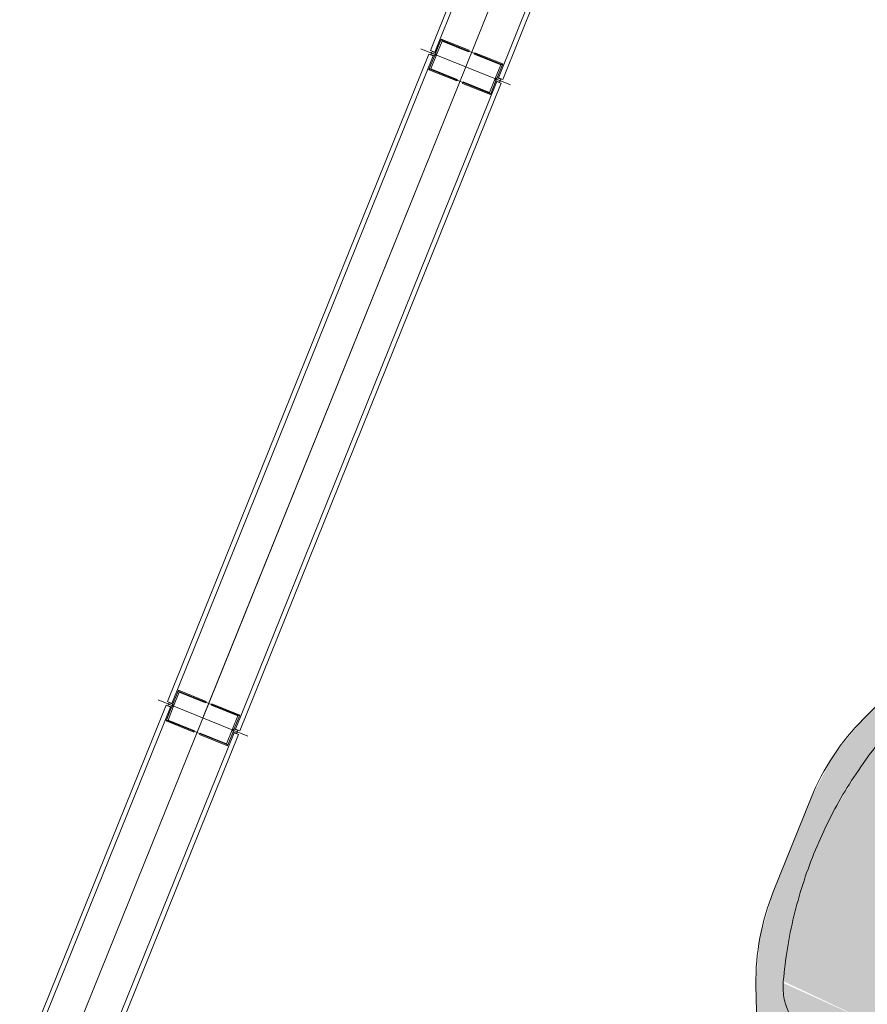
# Model space of a CAD drawing. Header units: millimetres. Extents: x -526411 to -400573, y 47353 to 130199.
# Tile 353 of 543: x -477251 to -476165, y 101275 to 102537. Entities that reach past the tile are written whole.
import ezdxf

# ---------------------------------------------------------------- set-up
doc = ezdxf.new("R2010")
doc.units = ezdxf.units.MM
for name, color, linetype, lineweight in [('75_--', 7, 'Continuous', 18), ('I-FURN', 30, 'Continuous', 18), ('m-pg-03_AI_dwg', 8, 'Continuous', 18)]:
    doc.layers.add(name, color=color, linetype=linetype, lineweight=lineweight)

# ---------------------------------------------------------------- blocks, each defined once
blk = doc.blocks.new('KA_82_stoel - Stof-V53-3e Verdieping - Percelen telling LI')
at = {"layer": 'I-FURN'}
for points in [[(-214.7, 335.4), (-170.6, 316.3), (-166.2, 317.8), (-125.4, 328.6), (-84, 336.4), (-38.4, 341.2), (0, 342.7), (42.1, 341.1), (84, 336.4), (125.4, 328.6), (170.6, 316.3), (214.7, 335.4), (184.1, 348.4), (125.8, 366.5), (65, 372.6), (-65, 372.6), (-125.8, 366.5), (-184.1, 348.4)], [(-173.8, 186.2), (-116.3, 200), (-53.5, 208.8), (2.8, 211.1), (54.6, 208.7), (118.5, 199.6), (173.1, 186.4), (173.8, 186.6), (166.2, 317.8), (125.4, 328.6), (58.4, 339.3), (42.1, 341.1), (-10.1, 342.3), (-51.8, 340), (-84, 336.4), (-138, 325.2), (-166.2, 317.8), (-173.8, 186.4)], [(-218.5, 173.3), (-173.8, 186.6), (-168.4, 317), (-181.7, 311.2), (-197.8, 299.4), (-207.5, 287.7), (-210.3, 280.7), (-216.7, 199), (-218.5, 173.9)], [(173.8, 186.2), (218.5, 173.3), (209.7, 283.6), (201.8, 295.1), (188.9, 306.8), (168.4, 317), (166.2, 316.2), (173.8, 186.6)], [(218.5, 173.3), (231.4, 166), (234.4, 163.2), (231.1, 204.7), (219.9, 256.1), (210.8, 279.4), (218.2, 177.5)], [(-298.9, 266.2), (-274.1, 215.1), (-267.9, 241.3), (-284.2, 274.5), (-290.9, 276.2), (-296.8, 272.9), (-298.7, 268.6)], [(-234.5, 161.3), (-226.1, 170.1), (-218.5, 173.9), (-213.5, 273.8), (-224.8, 237.4), (-230, 211.2), (-233.4, 179.7), (-234.4, 162)], [(274.8, 211.8), (298.7, 268.6), (295.1, 274.5), (288.6, 276.2), (282.4, 272.9), (281, 270.9), (268.5, 238.7), (274.7, 212.2)], [(-205.1, -161.8), (205, -160.4), (178.8, 179.9), (116.4, 197.3), (61.7, 206.1), (14.8, 209.5), (-22.1, 209.2), (-41.1, 208.4), (-84.2, 203.2), (-126.8, 194.5), (-178.9, 178.6), (-204.8, -158.2)], [(-156.5, 190.9), (-154, 187.4), (-116.4, 197.3), (-78, 204.3), (-39.1, 208.6), (14.8, 209.5), (39.1, 208.6), (78, 204.3), (116.4, 197.3), (154, 187.4), (156.5, 190.9), (89.1, 204.7), (37.4, 210), (-18, 210.9), (-79.7, 206), (-124.8, 198.3), (-153.7, 191.5)], [(-196, 178.1), (-194.5, 175), (-154, 187.4), (-158.5, 190.4), (-191.8, 179.8)], [(154, 187.4), (194.5, 175), (196, 178.1), (166.5, 188.2), (156.5, 190.9)], [(-217.5, -161.8), (-205.1, -161.8), (-180.7, 179.3), (-194.5, 175), (-217.5, -161.3)], [(205.1, -161.8), (217.5, -161.8), (194.5, 175), (178.8, 179.9), (204.9, -159.4)], [(199.6, 175), (224.5, 164.6), (234.8, 153.4), (236.1, 151.6), (285.7, 172.8), (282.6, 173.8), (234.8, 155.3), (233.4, 162.9), (226.1, 170.1), (208.8, 175.7), (199.2, 177)], [(-285.3, 165.4), (-282, 162.4), (-243.4, 142.1), (-237.9, 144.3), (-236.4, 149.9), (-238, 152.4), (-286.3, 169.6), (-285.9, 167)], [(-285.7, 172.8), (-236, 151.6), (-225.9, 163.4), (-219.2, 167.6), (-207.7, 175.9), (-226.1, 170.1), (-234.5, 161), (-237.1, 154.4), (-282.6, 174.7), (-283.7, 176.4), (-285.2, 173.6)], [(-255.1, -161.8), (-222.4, -161.8), (-199.6, 175), (-223.5, 165.4), (-235, 153), (-236.9, 146), (-254.9, -158.1)], [(222.4, -161.8), (255, -160.3), (235.1, 152.9), (231.2, 159), (220, 167.2), (199.6, 175), (222, -156.6)], [(237, 146), (240.3, 142.2), (243.4, 142.1), (278.4, 160.3), (285.9, 167), (285.5, 172.8), (236.4, 149.9), (236.8, 147)], [(-305.5, -161.8), (-304.9, -160.4), (-303.2, -159.7), (-298.9, -149.5), (-282.2, 160.8), (-284.8, 161.8), (-288.6, 123.1), (-305.5, -160.7)], [(-298.9, -149.5), (-260.7, -149.5), (-243.4, 142.1), (-280.5, 159.6), (-293.3, -55.9)], [(260.7, -149.5), (298.9, -149.5), (280.5, 159.6), (243.4, 142.1), (260, -137.1)], [(298.9, -149.5), (303.2, -159.7), (305, -161.8), (305.5, -161.8), (303.5, -127.4), (283.5, 162.3), (280.5, 159.6), (297.8, -131.1)], [(-257.7, -159.2), (-256.1, -161.8), (-255.7, -161.8), (-253.1, -127.7), (-239.1, 143), (-243.4, 142.1), (-259.7, -152.7), (-258.7, -156)], [(-238.4, 141.2), (-237.7, 142.7), (-238.3, 142.2)], [(237.2, 140.8), (237.6, 143.2), (237.2, 141)], [(255.7, -161.8), (256.1, -159.9), (257.7, -159.2), (260.7, -149.5), (241.8, 141.8), (238.4, 140.5), (251.7, -92.2), (255.5, -160.4)], [(-303.9, -161.8), (-257.1, -161.8), (-260.7, -149.5), (-298.9, -149.5), (-303.2, -159.7)], [(257.1, -161.8), (303.2, -159.7), (298.9, -149.5), (260.7, -149.5), (257.7, -159.2)]]:
    blk.add_hatch(color=41, dxfattribs=at).paths.add_polyline_path(points, flags=0)
h = blk.add_hatch(color=41, dxfattribs=at)
h.paths.add_polyline_path([(-251.2, 302.5), (-210.1, 282.8), (-203.1, 293.7), (-189.3, 306.5), (-170.6, 316.3), (-214.7, 335.4), (-234.6, 325.3), (-246, 312.9), (-249.2, 307.2)], flags=0)
h.paths.add_polyline_path([(170.6, 316.3), (189.3, 306.5), (203.1, 293.7), (210.1, 282.8), (251.2, 302.5), (246, 312.9), (234.6, 325.3), (214.7, 335.4), (192.9, 325.3)], flags=0)
h = blk.add_hatch(color=41, dxfattribs=at)
h.paths.add_polyline_path([(-281, 183.2), (-234.4, 163.3), (-231.5, 202.6), (-219.9, 256.1), (-211.8, 282.1), (-251.2, 302.5), (-260.8, 269.7), (-275.2, 210.2)], flags=0)
h.paths.add_polyline_path([(234.4, 163.2), (281, 183.2), (257.7, 281.7), (251.2, 302.5), (210.7, 281.5), (219.9, 256.1), (226.8, 229.7), (233.2, 183), (234.1, 168.9)], flags=0)
h = blk.add_hatch(color=41, dxfattribs=at)
h.paths.add_polyline_path([(-282.6, 173.8), (-234.9, 154.6), (-234.6, 163.2), (-281.2, 182.5), (-282.6, 174.1)], flags=0)
h.paths.add_polyline_path([(235.2, 153.5), (282.6, 174.7), (281, 183.2), (234.4, 163.2), (234.9, 154.6)], flags=0)
h = blk.add_hatch(color=41, dxfattribs=at)
h.paths.add_polyline_path([(-208.8, 12.3), (-207.3, 23.1), (-206.5, 42.9), (-208.7, 15.1)], flags=0)
h.paths.add_polyline_path([(-199.3, 150.3), (-195.8, 174.5), (-197.1, 177.3), (-199.6, 174.8), (-199.3, 150.7)], flags=0)
h = blk.add_hatch(color=41, dxfattribs=at)
h.paths.add_polyline_path([(205.9, 65.6), (204.5, 101.9), (205.8, 67.8)], flags=0)
h.paths.add_polyline_path([(208, 26.8), (208.2, 28.6), (205, 66.3), (204.3, 64.9), (207.9, 26.9)], flags=0)
h.paths.add_polyline_path([(195.5, 159), (198.2, 174.4), (196, 178.1), (194.6, 173), (195.5, 159.8)], flags=0)
h = blk.add_hatch(color=41, dxfattribs=at)
h.paths.add_polyline_path([(-222.4, -161.8), (-220.2, -161.8), (-219.4, -150.3), (-219.5, -156.3), (-219.9, -161.8), (-217.4, -160.7), (-196, 174.6), (-198.2, 172.8), (-205, 82.4), (-212.7, -33.9), (-214.3, -53.5), (-214.7, -60.1), (-216, -68.2), (-222.2, -158.5)], flags=0)
h.paths.add_polyline_path([(-218.7, -129), (-217.9, -111.5), (-217, -122.7), (-217.1, -129.1)], flags=0)
h.paths.add_polyline_path([(-216.7, -101.5), (-215.7, -80.3), (-214.3, -82), (-215, -100.8)], flags=0)
h.paths.add_polyline_path([(-210.6, -19.8), (-211.7, -16), (-210.6, -18.7)], flags=0)
h = blk.add_hatch(color=41, dxfattribs=at)
h.paths.add_polyline_path([(216.7, -101.5), (215, -98.4), (216.6, -100.4)], flags=0)
h.paths.add_polyline_path([(219.3, -116.8), (217, -126), (218.3, -114.9)], flags=0)
h.paths.add_polyline_path([(211.7, -16), (210.4, -13), (211.7, -16)], flags=0)
h.paths.add_polyline_path([(217.5, -161.8), (220.1, -161.8), (222.4, -161.8), (205.5, 54.6), (205.9, 65.6), (198.1, 175), (195.8, 173.5), (197.4, 132.5), (217.1, -156)], flags=0)
h = blk.add_hatch(color=41, dxfattribs=at)
h.paths.add_polyline_path([(-238.7, 136.8), (-238.1, 137.9), (-238.6, 138)], flags=0)
h.paths.add_polyline_path([(-237.7, 136.4), (-237.3, 138.5), (-237.7, 136.9)], flags=0)
for p, q in [((65, 372.6), (-65, 372.6)), ((-184.1, 348.4), (-214.7, 335.4)), ((214.7, 335.4), (184.1, 348.4)), ((-267.7, 241), (-280.6, 270.1)), ((280.6, 270.1), (267.7, 241)), ((-298, 262.4), (-275.1, 210.6)), ((275.1, 210.6), (298, 262.4)), ((-178.8, 179.9), (-194.5, 175)), ((194.5, 175), (178.8, 179.9)), ((-286.3, 169.4), (-305.9, -161.8)), ((-217.5, -161.8), (-194.5, 175)), ((-217.5, -161.8), (-194.5, 174.2)), ((217.5, -161.8), (194.5, 175)), ((217.5, -161.8), (194.5, 174.2)), ((305.9, -161.8), (286.3, 169.4)), ((-208.8, 12.3), (-207.2, 57.2)), ((-208.8, 12.3), (-207.2, 57.2)), ((207.2, 57.2), (208.2, 27.2)), ((208.2, 27.2), (207.2, 57.2))]:
    blk.add_line(p, q, dxfattribs=at)
at = {"layer": 'I-FURN', "flags": 128}
for points in [[(-260.8, 269.7), (-259.2, 275.7), (-257.7, 281.7)], [(-210.7, 281.5), (-210.4, 282.1), (-210.1, 282.8)], [(210.1, 282.8), (210.4, 282.1), (210.7, 281.5)], [(257.7, 281.7), (259.2, 275.7), (260.8, 269.7)], [(-281, 270.9), (-282.4, 272.9), (-284.2, 274.5), (-286.3, 275.6), (-288.6, 276.2), (-290.9, 276.2), (-293.1, 275.6), (-295.1, 274.5), (-296.8, 272.9), (-298, 270.9), (-298.7, 268.6), (-298.9, 266.2)], [(-298.9, 266.2), (-298.5, 263.8), (-297.6, 261.5)], [(298.9, 266.2), (298.7, 268.6), (298, 270.9), (296.8, 272.9), (295.1, 274.5), (293.1, 275.6), (290.9, 276.2), (288.6, 276.2), (286.3, 275.6), (284.2, 274.5), (282.4, 272.9), (281, 270.9)], [(297.6, 261.5), (298.5, 263.8), (298.9, 266.2)], [(-282.6, 173.7), (-258.5, 162.9), (-235.2, 153.5)], [(-234.4, 163.2), (-234.1, 168.9), (-233.9, 174.7)], [(233.9, 174.7), (234.1, 168.9), (234.4, 163.2)], [(235.2, 153.5), (259.7, 163.4), (282.6, 173.7)]]:
    blk.add_lwpolyline(points, dxfattribs=at)
at = {"layer": 'I-FURN'}
for centre, start, end in [((-65, 67.8), 90, 113), ((65, 67.8), 67, 90)]:
    blk.add_arc(centre, 304.8, start, end, dxfattribs=at)
for points, knots in [([(-166.2, 317.8), (-152.7, 321.9), (-125.6, 329.1), (-70.3, 339.5), (0, 344.7), (70.3, 339.5), (125.6, 329.1), (152.7, 321.9), (166.2, 317.8)], [0, 0, 0, 0, 0.125, 0.25, 0.5, 0.75, 0.875, 1, 1, 1, 1]), ([(-251.2, 302.5), (-251, 303.2), (-250.4, 304.7), (-249.5, 306.8), (-248.5, 308.5), (-247.8, 310), (-246.9, 311.4), (-246, 312.9), (-244.9, 314.5), (-243.8, 316.1), (-242.7, 317.4), (-241.8, 318.4), (-240.9, 319.5), (-239.7, 320.8), (-238.1, 322.3), (-236.4, 323.8), (-234, 325.7), (-230.7, 327.9), (-227.9, 329.5), (-226.4, 330.2)], [-1, -1, -1, -1, -0.9, -0.8, -0.75, -0.7, -0.65, -0.6, -0.55, -0.5, -0.45, -0.425, -0.4, -0.35, -0.3, -0.25, -0.2, -0.1, 0, 0, 0, 0]), ([(226.4, 330.2), (227.9, 329.5), (230.7, 327.9), (234, 325.7), (236.4, 323.8), (238.1, 322.3), (239.7, 320.8), (240.9, 319.5), (241.8, 318.4), (242.7, 317.4), (243.8, 316.1), (244.9, 314.5), (246, 312.9), (246.9, 311.4), (247.8, 310), (248.5, 308.5), (249.5, 306.8), (250.4, 304.7), (251, 303.2), (251.2, 302.5)], [-1, -1, -1, -1, -0.9, -0.8, -0.75, -0.7, -0.65, -0.6, -0.575, -0.55, -0.5, -0.45, -0.4, -0.35, -0.3, -0.25, -0.2, -0.1, 0, 0, 0, 0]), ([(-210.1, 282.8), (-209.6, 284.2), (-208.2, 286.7), (-205.6, 290.6), (-203.2, 293.7), (-200.3, 296.9), (-196, 301.3), (-189.5, 306.7), (-180.5, 312.2), (-174, 315.1), (-170.6, 316.3)], [0, 0, 0, 0, 0.166667, 0.25, 0.333333, 0.416667, 0.5, 0.666667, 0.833333, 1, 1, 1, 1]), ([(170.6, 316.3), (174, 315.1), (180.5, 312.2), (189.5, 306.7), (196, 301.3), (200.3, 296.9), (203.2, 293.7), (205.6, 290.6), (208.2, 286.7), (209.6, 284.2), (210.1, 282.8)], [0, 0, 0, 0, 0.166667, 0.333333, 0.5, 0.583333, 0.666667, 0.75, 0.833333, 1, 1, 1, 1]), ([(-282.6, 173.8), (-282.7, 173.7), (-282.8, 174.6), (-281.9, 178.9), (-281, 183.2)], [-0.75, -0.75, -0.75, -0.75, -0.5, 0, 0, 0, 0]), ([(281, 183.2), (281.9, 178.9), (282.8, 174.6), (282.7, 173.7), (282.6, 173.8)], [-1, -1, -1, -1, -0.5, -0.25, -0.25, -0.25, -0.25]), ([(-286.3, 169.6), (-286.3, 169.2), (-286.3, 168.6), (-286.1, 167.7), (-285.9, 167), (-285.6, 166.2), (-285.3, 165.4), (-284.9, 164.7), (-284.4, 163.7), (-283.9, 163), (-283.6, 162.5), (-283.4, 162.3), (-283.2, 162), (-282.9, 161.5), (-282.5, 161.1), (-282.2, 160.9), (-282, 160.7), (-281.7, 160.4), (-281.2, 160), (-280.8, 159.8), (-280.5, 159.6)], [0, 0, 0, 0, 0.142857, 0.214286, 0.285714, 0.357143, 0.428571, 0.5, 0.571429, 0.678571, 0.705357, 0.71875, 0.732143, 0.785714, 0.839286, 0.852679, 0.866071, 0.892857, 0.946429, 1, 1, 1, 1]), ([(-218.5, 173.3), (-221.4, 172.4), (-226.4, 170.2), (-231.7, 166.2), (-233.8, 163), (-234.5, 161.3)], [0, 0, 0, 0, 0.25, 0.5, 0.7430532, 0.7430532, 0.7430532, 0.7430532]), ([(-199.6, 175), (-199.3, 175.1), (-198.4, 175.1), (-196.5, 174.7), (-195.2, 174.4), (-194.5, 174.2)], [0, 0, 0, 0, 0.4, 0.7, 1, 1, 1, 1]), ([(194.5, 174.2), (195.4, 174.4), (196.6, 174.7), (197.9, 175), (198.8, 175.1), (199.3, 175.1), (199.6, 175)], [0, 0, 0, 0, 0.4, 0.55, 0.7, 1, 1, 1, 1]), ([(234.5, 161.3), (233.8, 163), (231.7, 166.2), (226.4, 170.2), (221.4, 172.4), (218.5, 173.3)], [0.2569468, 0.2569468, 0.2569468, 0.2569468, 0.5, 0.75, 1, 1, 1, 1]), ([(280.5, 159.6), (280.8, 159.8), (281.3, 160.1), (281.8, 160.5), (282.2, 160.8), (282.5, 161.2), (282.9, 161.5), (283.2, 161.9), (283.5, 162.3), (283.7, 162.7), (284.1, 163.2), (284.6, 164.1), (285.2, 165.3), (285.7, 166.3), (285.9, 166.9), (286, 167.2), (286.1, 167.7), (286.2, 168.2), (286.3, 168.9), (286.3, 169.3), (286.3, 169.6)], [0, 0, 0, 0, 0.071429, 0.107143, 0.142857, 0.178571, 0.214286, 0.25, 0.285714, 0.321429, 0.357143, 0.428571, 0.571429, 0.678571, 0.705357, 0.732143, 0.785714, 0.839286, 0.892857, 1, 1, 1, 1]), ([(-243.4, 142.1), (-243.2, 142), (-242.7, 141.9), (-242.3, 141.8), (-242, 141.8), (-241.8, 141.8), (-241.6, 141.8), (-241.4, 141.9), (-241, 142), (-240.7, 142.1), (-240.5, 142.2), (-240.3, 142.2), (-240.2, 142.3), (-240, 142.4), (-239.7, 142.6), (-239.5, 142.8), (-239.3, 142.9), (-239.1, 143), (-239, 143.1), (-238.8, 143.3), (-238.7, 143.5), (-238.4, 143.7), (-238.1, 144), (-237.8, 144.4), (-237.4, 145.1), (-237, 146), (-236.8, 146.6), (-236.8, 147)], [0, 0, 0, 0, 0.071429, 0.107143, 0.125, 0.142857, 0.160714, 0.178571, 0.214286, 0.25, 0.267857, 0.285714, 0.303571, 0.321429, 0.357143, 0.392857, 0.410714, 0.428571, 0.446429, 0.464286, 0.5, 0.535714, 0.571429, 0.642857, 0.714286, 0.857143, 1, 1, 1, 1]), ([(236.8, 147), (236.8, 146.6), (237, 146), (237.4, 145.1), (237.8, 144.4), (238.1, 144), (238.4, 143.7), (238.7, 143.5), (238.8, 143.3), (239, 143.1), (239.2, 143), (239.3, 142.9), (239.6, 142.6), (239.9, 142.4), (240.2, 142.3), (240.6, 142.1), (241, 142), (241.5, 141.8), (241.9, 141.8), (242.3, 141.8), (242.8, 141.9), (243.2, 142), (243.4, 142.1)], [0, 0, 0, 0, 0.142857, 0.285714, 0.357143, 0.428571, 0.464286, 0.5, 0.535714, 0.553571, 0.571429, 0.598214, 0.625, 0.678571, 0.705357, 0.732143, 0.785714, 0.839286, 0.859375, 0.892857, 0.946429, 1, 1, 1, 1]), ([(-257.1, -161.8), (-257.3, -161), (-257.8, -159), (-258.7, -156), (-259.7, -152.7), (-260.4, -150.5), (-260.7, -149.5)], [0.4583777, 0.4583777, 0.4583777, 0.4583777, 0.5714286, 0.7142857, 0.8571429, 1, 1, 1, 1])]:
    blk.add_open_spline(points, degree=3, knots=knots, dxfattribs=at)
for points in [[(-226.4, 330.2), (-224.5, 331.1), (-220.6, 332.8), (-216.7, 334.5), (-214.7, 335.4)], [(214.7, 335.4), (216.7, 334.5), (220.6, 332.8), (224.5, 331.1), (226.4, 330.2)], [(-170.6, 316.3), (-169.8, 316.5), (-168.4, 317.1), (-166.9, 317.5), (-166.2, 317.8)], [(166.2, 317.8), (166.9, 317.5), (168.4, 317.1), (169.8, 316.5), (170.6, 316.3)], [(-257.7, 281.7), (-256.7, 285.2), (-254.7, 292.2), (-252.4, 299.1), (-251.2, 302.5)], [(251.2, 302.5), (252.4, 299.1), (254.7, 292.2), (256.7, 285.2), (257.7, 281.7)], [(-233.9, 174.7), (-233.5, 184.1), (-231.9, 202.7), (-227.2, 229.9), (-220.3, 256.3), (-214.1, 273.2), (-210.7, 281.5)], [(210.7, 281.5), (214.1, 273.2), (220.3, 256.3), (227.2, 229.9), (231.9, 202.7), (233.5, 184.1), (233.9, 174.7)], [(-281, 183.2), (-279, 192.9), (-274.8, 212.2), (-268, 241.1), (-263.2, 260.2), (-260.8, 269.7)], [(260.8, 269.7), (263.2, 260.2), (268, 241.1), (274.8, 212.2), (279, 192.9), (281, 183.2)], [(154, 187.4), (141.6, 191.2), (116.6, 197.7), (78.1, 204.8), (39.2, 209), (0, 210.5), (-39.2, 209), (-78.1, 204.8), (-116.6, 197.7), (-141.6, 191.2), (-154, 187.4)], [(-281.8, 179.6), (-283.5, 177.5), (-284.8, 175.3), (-285.7, 172.8)], [(-196.4, 177.4), (-199.4, 177.2), (-205, 176.5), (-212.3, 175.1), (-216.6, 173.9), (-218.5, 173.3)], [(-194.5, 174.2), (-195.3, 175.6), (-196.2, 177), (-197.1, 178.4)], [(-194.5, 175), (-195, 176.3), (-195.6, 177.5), (-196.3, 178.7)], [(-154, 187.4), (-158.2, 186.2), (-166.4, 183.7), (-174.6, 181.1), (-178.8, 179.9)], [(178.8, 179.9), (174.6, 181.1), (166.4, 183.7), (158.2, 186.2), (154, 187.4)], [(195.9, 178.1), (195.4, 177.1), (194.9, 176.1), (194.5, 175)], [(196.3, 177.1), (195.7, 176.1), (195.1, 175.1), (194.5, 174.2)], [(218.5, 173.3), (216.6, 173.9), (212.3, 175.1), (205, 176.5), (199.4, 177.2), (196.4, 177.4)], [(285.7, 172.8), (284.8, 175.3), (283.5, 177.5), (281.8, 179.6)], [(-285.7, 172.8), (-285.8, 172.6), (-286, 171.8), (-286.2, 170.4), (-286.3, 169.6)], [(-236, 151.6), (-234.8, 154.2), (-231.6, 159.2), (-224, 165.6), (-213.5, 170.9), (-204.5, 173.7), (-199.6, 175)], [(199.6, 175), (204.5, 173.7), (213.5, 170.9), (224, 165.6), (231.6, 159.2), (234.8, 154.2), (236, 151.6)], [(286.3, 169.6), (286.2, 170.4), (286, 171.8), (285.8, 172.6), (285.7, 172.8)], [(-280.5, 159.6), (-274.4, 156.5), (-262.2, 150.5), (-249.7, 144.9), (-243.4, 142.1)], [(-236.8, 147), (-236.7, 148.1), (-236.4, 150.1), (-236.1, 151.2), (-236, 151.6)], [(-235.2, 153.5), (-235.1, 153.5), (-234.9, 154.2), (-234.6, 157.5), (-234.4, 161), (-234.4, 163.2)], [(234.4, 163.2), (234.4, 161), (234.6, 157.5), (234.9, 154.2), (235.1, 153.5), (235.2, 153.5)], [(236, 151.6), (236.1, 151.2), (236.4, 150.1), (236.7, 148.1), (236.8, 147)], [(243.4, 142.1), (249.7, 144.9), (262.2, 150.5), (274.4, 156.5), (280.5, 159.6)], [(-298.9, -149.5), (-299.4, -150.6), (-300.4, -152.9), (-301.8, -156.3), (-302.7, -158.6), (-303.2, -159.7)], [(260.7, -149.5), (260.4, -150.5), (259.7, -152.7), (258.7, -156), (258, -158.2), (257.7, -159.2)], [(303.2, -159.7), (302.7, -158.6), (301.8, -156.3), (300.4, -152.9), (299.4, -150.6), (298.9, -149.5)]]:
    blk.add_open_spline(points, degree=3, dxfattribs=at)
blk = doc.blocks.new('m-pg-03_AI_dwg_block 6302-645271-3e Verdieping - Percelen telling LI')
at = {"layer": '75_--', "color": 213, "lineweight": 13}
blk.add_line((-488.722, 765.444), (-503.901, 727.866), dxfattribs=at)
blk = doc.blocks.new('m-pg-03_AI_dwg_block 6303-645272-3e Verdieping - Percelen telling LI')
at = {"layer": '75_--', "color": 9, "lineweight": 9}
blk.add_line((-488.764, 765.339), (-503.859, 727.97), dxfattribs=at)
blk = doc.blocks.new('m-pg-03_AI_dwg_block 6304-645273-3e Verdieping - Percelen telling LI')
at = {"layer": '75_--', "color": 9, "lineweight": 9}
blk.add_line((-505.696, 728.712), (-490.601, 766.082), dxfattribs=at)
blk = doc.blocks.new('m-pg-03_AI_dwg_block 6305-645274-3e Verdieping - Percelen telling LI')
at = {"layer": '75_--', "color": 9, "lineweight": 9}
blk.add_line((-505.947, 728.814), (-490.851, 766.183), dxfattribs=at)
blk = doc.blocks.new('m-pg-03_AI_dwg_block 6306-645275-3e Verdieping - Percelen telling LI')
at = {"layer": '75_--', "color": 9, "lineweight": 9}
blk.add_line((-486.927, 764.597), (-502.022, 727.228), dxfattribs=at)
blk = doc.blocks.new('m-pg-03_AI_dwg_block 6307-645276-3e Verdieping - Percelen telling LI')
at = {"layer": '75_--', "color": 9, "lineweight": 9}
blk.add_line((-486.676, 764.496), (-501.771, 727.127), dxfattribs=at)
blk = doc.blocks.new('m-pg-03_AI_dwg_block 6309-645277-3e Verdieping - Percelen telling LI')
at = {"layer": '75_--', "color": 9, "lineweight": 9}
blk.add_line((-491.31, 766.489), (-486.133, 764.398), dxfattribs=at)
blk = doc.blocks.new('m-pg-03_AI_dwg_block 6310-645278-3e Verdieping - Percelen telling LI')
at = {"layer": '75_--', "color": 213, "lineweight": 13, "flags": 128}
blk.add_lwpolyline([(-490.705, 766.245), (-490.496, 766.161), (-490.834, 765.326), (-487.284, 763.892), (-486.947, 764.727), (-486.697, 764.626)], dxfattribs=at)
blk = doc.blocks.new('m-pg-03_AI_dwg_block 6311-645279-3e Verdieping - Percelen telling LI')
at = {"layer": '75_--', "color": 9, "lineweight": 9}
blk.add_line((-490.851, 766.183), (-490.601, 766.082), dxfattribs=at)
blk = doc.blocks.new('m-pg-03_AI_dwg_block 6312-645280-3e Verdieping - Percelen telling LI')
at = {"layer": '75_--', "color": 9, "lineweight": 9}
blk.add_line((-486.927, 764.597), (-486.676, 764.496), dxfattribs=at)
blk = doc.blocks.new('m-pg-03_AI_dwg_block 6313-645281-3e Verdieping - Percelen telling LI')
at = {"layer": '75_--', "color": 133, "flags": 128}
blk.add_lwpolyline([(-486.738, 764.643), (-487.031, 764.761), (-486.981, 764.644), (-486.772, 764.559)], close=True, dxfattribs=at)
blk = doc.blocks.new('m-pg-03_AI_dwg_block 6314-645282-3e Verdieping - Percelen telling LI')
at = {"layer": '75_--', "color": 133, "flags": 128}
blk.add_lwpolyline([(-487.031, 764.761), (-487.354, 763.96), (-487.305, 763.842), (-486.981, 764.644)], close=True, dxfattribs=at)
blk = doc.blocks.new('m-pg-03_AI_dwg_block 6315-645283-3e Verdieping - Percelen telling LI')
at = {"layer": '75_--', "color": 133, "flags": 128}
blk.add_lwpolyline([(-487.354, 763.96), (-488.877, 764.575), (-488.911, 764.491), (-487.305, 763.842)], close=True, dxfattribs=at)
blk = doc.blocks.new('m-pg-03_AI_dwg_block 6316-645284-3e Verdieping - Percelen telling LI')
at = {"layer": '75_--', "color": 133, "flags": 128}
blk.add_lwpolyline([(-490.705, 766.245), (-490.413, 766.127), (-490.53, 766.077), (-490.739, 766.161)], close=True, dxfattribs=at)
blk = doc.blocks.new('m-pg-03_AI_dwg_block 6317-645285-3e Verdieping - Percelen telling LI')
at = {"layer": '75_--', "color": 133, "flags": 128}
blk.add_lwpolyline([(-490.413, 766.127), (-490.736, 765.326), (-490.854, 765.276), (-490.53, 766.077)], close=True, dxfattribs=at)
blk = doc.blocks.new('m-pg-03_AI_dwg_block 6318-645286-3e Verdieping - Percelen telling LI')
at = {"layer": '75_--', "color": 133, "flags": 128}
blk.add_lwpolyline([(-490.736, 765.326), (-489.214, 764.711), (-489.247, 764.627), (-490.854, 765.276)], close=True, dxfattribs=at)
blk = doc.blocks.new('m-pg-03_AI_dwg_block 6308-645287-3e Verdieping - Percelen telling LI')
for name in ['m-pg-03_AI_dwg_block 6309-645277-3e Verdieping - Percelen telling LI', 'm-pg-03_AI_dwg_block 6317-645285-3e Verdieping - Percelen telling LI', 'm-pg-03_AI_dwg_block 6311-645279-3e Verdieping - Percelen telling LI', 'm-pg-03_AI_dwg_block 6310-645278-3e Verdieping - Percelen telling LI', 'm-pg-03_AI_dwg_block 6316-645284-3e Verdieping - Percelen telling LI', 'm-pg-03_AI_dwg_block 6318-645286-3e Verdieping - Percelen telling LI', 'm-pg-03_AI_dwg_block 6315-645283-3e Verdieping - Percelen telling LI', 'm-pg-03_AI_dwg_block 6314-645282-3e Verdieping - Percelen telling LI', 'm-pg-03_AI_dwg_block 6313-645281-3e Verdieping - Percelen telling LI', 'm-pg-03_AI_dwg_block 6312-645280-3e Verdieping - Percelen telling LI']:
    blk.add_blockref(name, (0, 0))
blk = doc.blocks.new('m-pg-03_AI_dwg_block 6320-645288-3e Verdieping - Percelen telling LI')
at = {"layer": '75_--', "color": 9, "lineweight": 9}
blk.add_line((-501.313, 726.82), (-506.49, 728.912), dxfattribs=at)
blk = doc.blocks.new('m-pg-03_AI_dwg_block 6321-645289-3e Verdieping - Percelen telling LI')
at = {"layer": '75_--', "color": 213, "lineweight": 13, "flags": 128}
blk.add_lwpolyline([(-501.918, 727.065), (-502.127, 727.149), (-501.789, 727.984), (-505.338, 729.418), (-505.676, 728.583), (-505.926, 728.684)], dxfattribs=at)
blk = doc.blocks.new('m-pg-03_AI_dwg_block 6322-645290-3e Verdieping - Percelen telling LI')
at = {"layer": '75_--', "color": 9, "lineweight": 9}
blk.add_line((-501.771, 727.127), (-502.022, 727.228), dxfattribs=at)
blk = doc.blocks.new('m-pg-03_AI_dwg_block 6323-645291-3e Verdieping - Percelen telling LI')
at = {"layer": '75_--', "color": 9, "lineweight": 9}
blk.add_line((-505.696, 728.712), (-505.947, 728.814), dxfattribs=at)
blk = doc.blocks.new('m-pg-03_AI_dwg_block 6324-645292-3e Verdieping - Percelen telling LI')
at = {"layer": '75_--', "color": 133, "flags": 128}
blk.add_lwpolyline([(-505.885, 728.667), (-505.592, 728.549), (-505.642, 728.666), (-505.851, 728.75)], close=True, dxfattribs=at)
blk = doc.blocks.new('m-pg-03_AI_dwg_block 6325-645293-3e Verdieping - Percelen telling LI')
at = {"layer": '75_--', "color": 133, "flags": 128}
blk.add_lwpolyline([(-505.592, 728.549), (-505.269, 729.35), (-505.318, 729.467), (-505.642, 728.666)], close=True, dxfattribs=at)
blk = doc.blocks.new('m-pg-03_AI_dwg_block 6326-645294-3e Verdieping - Percelen telling LI')
at = {"layer": '75_--', "color": 133, "flags": 128}
blk.add_lwpolyline([(-505.269, 729.35), (-503.746, 728.735), (-503.712, 728.819), (-505.318, 729.467)], close=True, dxfattribs=at)
blk = doc.blocks.new('m-pg-03_AI_dwg_block 6327-645295-3e Verdieping - Percelen telling LI')
at = {"layer": '75_--', "color": 133, "flags": 128}
blk.add_lwpolyline([(-501.918, 727.065), (-502.21, 727.183), (-502.093, 727.233), (-501.884, 727.148)], close=True, dxfattribs=at)
blk = doc.blocks.new('m-pg-03_AI_dwg_block 6328-645296-3e Verdieping - Percelen telling LI')
at = {"layer": '75_--', "color": 133, "flags": 128}
blk.add_lwpolyline([(-502.21, 727.183), (-501.887, 727.984), (-501.769, 728.034), (-502.093, 727.233)], close=True, dxfattribs=at)
blk = doc.blocks.new('m-pg-03_AI_dwg_block 6329-645297-3e Verdieping - Percelen telling LI')
at = {"layer": '75_--', "color": 133, "flags": 128}
blk.add_lwpolyline([(-501.887, 727.984), (-503.409, 728.599), (-503.376, 728.683), (-501.769, 728.034)], close=True, dxfattribs=at)
blk = doc.blocks.new('m-pg-03_AI_dwg_block 6319-645298-3e Verdieping - Percelen telling LI')
for name in ['m-pg-03_AI_dwg_block 6321-645289-3e Verdieping - Percelen telling LI', 'm-pg-03_AI_dwg_block 6325-645293-3e Verdieping - Percelen telling LI', 'm-pg-03_AI_dwg_block 6326-645294-3e Verdieping - Percelen telling LI', 'm-pg-03_AI_dwg_block 6320-645288-3e Verdieping - Percelen telling LI', 'm-pg-03_AI_dwg_block 6323-645291-3e Verdieping - Percelen telling LI', 'm-pg-03_AI_dwg_block 6324-645292-3e Verdieping - Percelen telling LI', 'm-pg-03_AI_dwg_block 6329-645297-3e Verdieping - Percelen telling LI', 'm-pg-03_AI_dwg_block 6328-645296-3e Verdieping - Percelen telling LI', 'm-pg-03_AI_dwg_block 6327-645295-3e Verdieping - Percelen telling LI', 'm-pg-03_AI_dwg_block 6322-645290-3e Verdieping - Percelen telling LI']:
    blk.add_blockref(name, (0, 0))
blk = doc.blocks.new('m-pg-03_AI_dwg_block 6358-645327-3e Verdieping - Percelen telling LI')
at = {"layer": '75_--', "color": 213, "lineweight": 13}
blk.add_line((-468.483, 815.548), (-488.722, 765.444), dxfattribs=at)
blk = doc.blocks.new('m-pg-03_AI_dwg_block 6359-645328-3e Verdieping - Percelen telling LI')
at = {"layer": '75_--', "color": 9, "lineweight": 9}
blk.add_line((-468.525, 815.443), (-488.68, 765.548), dxfattribs=at)
blk = doc.blocks.new('m-pg-03_AI_dwg_block 6360-645329-3e Verdieping - Percelen telling LI')
at = {"layer": '75_--', "color": 9, "lineweight": 9}
blk.add_line((-490.517, 766.291), (-470.362, 816.186), dxfattribs=at)
blk = doc.blocks.new('m-pg-03_AI_dwg_block 6361-645330-3e Verdieping - Percelen telling LI')
at = {"layer": '75_--', "color": 9, "lineweight": 9}
blk.add_line((-490.768, 766.392), (-470.613, 816.287), dxfattribs=at)
blk = doc.blocks.new('m-pg-03_AI_dwg_block 6362-645331-3e Verdieping - Percelen telling LI')
at = {"layer": '75_--', "color": 9, "lineweight": 9}
blk.add_line((-466.688, 814.701), (-486.843, 764.806), dxfattribs=at)
blk = doc.blocks.new('m-pg-03_AI_dwg_block 6363-645332-3e Verdieping - Percelen telling LI')
at = {"layer": '75_--', "color": 9, "lineweight": 9}
blk.add_line((-466.437, 814.6), (-486.592, 764.705), dxfattribs=at)
blk = doc.blocks.new('m-pg-03_AI_dwg_block 6376-645344-3e Verdieping - Percelen telling LI')
at = {"layer": '75_--', "color": 9, "lineweight": 9}
blk.add_line((-486.133, 764.398), (-491.311, 766.49), dxfattribs=at)
blk = doc.blocks.new('m-pg-03_AI_dwg_block 6377-645345-3e Verdieping - Percelen telling LI')
at = {"layer": '75_--', "color": 213, "lineweight": 13, "flags": 128}
blk.add_lwpolyline([(-486.739, 764.643), (-486.948, 764.727), (-486.61, 765.562), (-490.159, 766.996), (-490.497, 766.161), (-490.747, 766.262)], dxfattribs=at)
blk = doc.blocks.new('m-pg-03_AI_dwg_block 6378-645346-3e Verdieping - Percelen telling LI')
at = {"layer": '75_--', "color": 9, "lineweight": 9}
blk.add_line((-486.592, 764.705), (-486.843, 764.806), dxfattribs=at)
blk = doc.blocks.new('m-pg-03_AI_dwg_block 6379-645347-3e Verdieping - Percelen telling LI')
at = {"layer": '75_--', "color": 9, "lineweight": 9}
blk.add_line((-490.517, 766.291), (-490.768, 766.392), dxfattribs=at)
blk = doc.blocks.new('m-pg-03_AI_dwg_block 6380-645348-3e Verdieping - Percelen telling LI')
at = {"layer": '75_--', "color": 133, "flags": 128}
blk.add_lwpolyline([(-490.705, 766.245), (-490.413, 766.127), (-490.463, 766.244), (-490.672, 766.329)], close=True, dxfattribs=at)
blk = doc.blocks.new('m-pg-03_AI_dwg_block 6381-645349-3e Verdieping - Percelen telling LI')
at = {"layer": '75_--', "color": 133, "flags": 128}
blk.add_lwpolyline([(-490.413, 766.127), (-490.089, 766.928), (-490.139, 767.046), (-490.463, 766.244)], close=True, dxfattribs=at)
blk = doc.blocks.new('m-pg-03_AI_dwg_block 6382-645350-3e Verdieping - Percelen telling LI')
at = {"layer": '75_--', "color": 133, "flags": 128}
blk.add_lwpolyline([(-490.089, 766.928), (-488.567, 766.313), (-488.533, 766.397), (-490.139, 767.046)], close=True, dxfattribs=at)
blk = doc.blocks.new('m-pg-03_AI_dwg_block 6383-645351-3e Verdieping - Percelen telling LI')
at = {"layer": '75_--', "color": 133, "flags": 128}
blk.add_lwpolyline([(-486.739, 764.643), (-487.031, 764.761), (-486.914, 764.811), (-486.705, 764.726)], close=True, dxfattribs=at)
blk = doc.blocks.new('m-pg-03_AI_dwg_block 6384-645352-3e Verdieping - Percelen telling LI')
at = {"layer": '75_--', "color": 133, "flags": 128}
blk.add_lwpolyline([(-487.031, 764.761), (-486.707, 765.562), (-486.59, 765.612), (-486.914, 764.811)], close=True, dxfattribs=at)
blk = doc.blocks.new('m-pg-03_AI_dwg_block 6385-645353-3e Verdieping - Percelen telling LI')
at = {"layer": '75_--', "color": 133, "flags": 128}
blk.add_lwpolyline([(-486.707, 765.562), (-488.23, 766.177), (-488.196, 766.261), (-486.59, 765.612)], close=True, dxfattribs=at)
blk = doc.blocks.new('m-pg-03_AI_dwg_block 6375-645354-3e Verdieping - Percelen telling LI')
for name in ['m-pg-03_AI_dwg_block 6376-645344-3e Verdieping - Percelen telling LI', 'm-pg-03_AI_dwg_block 6377-645345-3e Verdieping - Percelen telling LI', 'm-pg-03_AI_dwg_block 6381-645349-3e Verdieping - Percelen telling LI', 'm-pg-03_AI_dwg_block 6382-645350-3e Verdieping - Percelen telling LI', 'm-pg-03_AI_dwg_block 6379-645347-3e Verdieping - Percelen telling LI', 'm-pg-03_AI_dwg_block 6380-645348-3e Verdieping - Percelen telling LI', 'm-pg-03_AI_dwg_block 6385-645353-3e Verdieping - Percelen telling LI', 'm-pg-03_AI_dwg_block 6384-645352-3e Verdieping - Percelen telling LI', 'm-pg-03_AI_dwg_block 6383-645351-3e Verdieping - Percelen telling LI', 'm-pg-03_AI_dwg_block 6378-645346-3e Verdieping - Percelen telling LI']:
    blk.add_blockref(name, (0, 0))
blk = doc.blocks.new('m-pg-03_AI_dwg_block 7413-646382-3e Verdieping - Percelen telling LI')
at = {"layer": '75_--', "color": 213, "lineweight": 13}
blk.add_line((-520.421, 686.943), (-503.899, 727.864), dxfattribs=at)
blk = doc.blocks.new('m-pg-03_AI_dwg_block 7414-646383-3e Verdieping - Percelen telling LI')
at = {"layer": '75_--', "color": 9, "lineweight": 9}
blk.add_line((-520.379, 687.047), (-503.941, 727.759), dxfattribs=at)
blk = doc.blocks.new('m-pg-03_AI_dwg_block 7415-646384-3e Verdieping - Percelen telling LI')
at = {"layer": '75_--', "color": 9, "lineweight": 9}
blk.add_line((-505.778, 728.501), (-522.216, 687.789), dxfattribs=at)
blk = doc.blocks.new('m-pg-03_AI_dwg_block 7416-646385-3e Verdieping - Percelen telling LI')
at = {"layer": '75_--', "color": 9, "lineweight": 9}
blk.add_line((-506.029, 728.602), (-522.467, 687.89), dxfattribs=at)
blk = doc.blocks.new('m-pg-03_AI_dwg_block 7417-646386-3e Verdieping - Percelen telling LI')
at = {"layer": '75_--', "color": 9, "lineweight": 9}
blk.add_line((-518.542, 686.306), (-502.104, 727.018), dxfattribs=at)
blk = doc.blocks.new('m-pg-03_AI_dwg_block 7418-646387-3e Verdieping - Percelen telling LI')
at = {"layer": '75_--', "color": 9, "lineweight": 9}
blk.add_line((-518.291, 686.205), (-501.853, 726.916), dxfattribs=at)
blk = doc.blocks.new('m-pg-03_AI_dwg_block 7431-646399-3e Verdieping - Percelen telling LI')
at = {"layer": '75_--', "color": 9, "lineweight": 9}
blk.add_line((-501.31, 726.818), (-506.487, 728.909), dxfattribs=at)
blk = doc.blocks.new('m-pg-03_AI_dwg_block 7432-646400-3e Verdieping - Percelen telling LI')
at = {"layer": '75_--', "color": 213, "lineweight": 13, "flags": 128}
blk.add_lwpolyline([(-501.915, 727.063), (-502.124, 727.147), (-502.461, 726.312), (-506.01, 727.745), (-505.673, 728.58), (-505.924, 728.681)], dxfattribs=at)
blk = doc.blocks.new('m-pg-03_AI_dwg_block 7433-646401-3e Verdieping - Percelen telling LI')
at = {"layer": '75_--', "color": 9, "lineweight": 9}
blk.add_line((-501.853, 726.916), (-502.104, 727.018), dxfattribs=at)
blk = doc.blocks.new('m-pg-03_AI_dwg_block 7434-646402-3e Verdieping - Percelen telling LI')
at = {"layer": '75_--', "color": 9, "lineweight": 9}
blk.add_line((-505.778, 728.501), (-506.029, 728.602), dxfattribs=at)
blk = doc.blocks.new('m-pg-03_AI_dwg_block 7435-646403-3e Verdieping - Percelen telling LI')
at = {"layer": '75_--', "color": 133, "flags": 128}
blk.add_lwpolyline([(-505.882, 728.665), (-505.59, 728.547), (-505.707, 728.497), (-505.916, 728.581)], close=True, dxfattribs=at)
blk = doc.blocks.new('m-pg-03_AI_dwg_block 7436-646404-3e Verdieping - Percelen telling LI')
at = {"layer": '75_--', "color": 133, "flags": 128}
blk.add_lwpolyline([(-505.59, 728.547), (-505.913, 727.745), (-506.03, 727.696), (-505.707, 728.497)], close=True, dxfattribs=at)
blk = doc.blocks.new('m-pg-03_AI_dwg_block 7437-646405-3e Verdieping - Percelen telling LI')
at = {"layer": '75_--', "color": 133, "flags": 128}
blk.add_lwpolyline([(-505.913, 727.745), (-504.39, 727.131), (-504.424, 727.047), (-506.03, 727.696)], close=True, dxfattribs=at)
blk = doc.blocks.new('m-pg-03_AI_dwg_block 7438-646406-3e Verdieping - Percelen telling LI')
at = {"layer": '75_--', "color": 133, "flags": 128}
blk.add_lwpolyline([(-501.915, 727.063), (-502.208, 727.181), (-502.158, 727.064), (-501.949, 726.979)], close=True, dxfattribs=at)
blk = doc.blocks.new('m-pg-03_AI_dwg_block 7439-646407-3e Verdieping - Percelen telling LI')
at = {"layer": '75_--', "color": 133, "flags": 128}
blk.add_lwpolyline([(-502.208, 727.181), (-502.531, 726.38), (-502.481, 726.262), (-502.158, 727.064)], close=True, dxfattribs=at)
blk = doc.blocks.new('m-pg-03_AI_dwg_block 7440-646408-3e Verdieping - Percelen telling LI')
at = {"layer": '75_--', "color": 133, "flags": 128}
blk.add_lwpolyline([(-502.531, 726.38), (-504.054, 726.995), (-504.088, 726.911), (-502.481, 726.262)], close=True, dxfattribs=at)
blk = doc.blocks.new('m-pg-03_AI_dwg_block 7430-646409-3e Verdieping - Percelen telling LI')
for name in ['m-pg-03_AI_dwg_block 7431-646399-3e Verdieping - Percelen telling LI', 'm-pg-03_AI_dwg_block 7436-646404-3e Verdieping - Percelen telling LI', 'm-pg-03_AI_dwg_block 7434-646402-3e Verdieping - Percelen telling LI', 'm-pg-03_AI_dwg_block 7432-646400-3e Verdieping - Percelen telling LI', 'm-pg-03_AI_dwg_block 7435-646403-3e Verdieping - Percelen telling LI', 'm-pg-03_AI_dwg_block 7437-646405-3e Verdieping - Percelen telling LI', 'm-pg-03_AI_dwg_block 7440-646408-3e Verdieping - Percelen telling LI', 'm-pg-03_AI_dwg_block 7439-646407-3e Verdieping - Percelen telling LI', 'm-pg-03_AI_dwg_block 7438-646406-3e Verdieping - Percelen telling LI', 'm-pg-03_AI_dwg_block 7433-646401-3e Verdieping - Percelen telling LI']:
    blk.add_blockref(name, (0, 0))
blk = doc.blocks.new('m-pg-03_AI_dwg-638970-3e Verdieping - Percelen telling LI')
for name in ['m-pg-03_AI_dwg_block 6361-645330-3e Verdieping - Percelen telling LI', 'm-pg-03_AI_dwg_block 6360-645329-3e Verdieping - Percelen telling LI', 'm-pg-03_AI_dwg_block 6358-645327-3e Verdieping - Percelen telling LI', 'm-pg-03_AI_dwg_block 6359-645328-3e Verdieping - Percelen telling LI', 'm-pg-03_AI_dwg_block 6362-645331-3e Verdieping - Percelen telling LI', 'm-pg-03_AI_dwg_block 6363-645332-3e Verdieping - Percelen telling LI', 'm-pg-03_AI_dwg_block 6375-645354-3e Verdieping - Percelen telling LI', 'm-pg-03_AI_dwg_block 6308-645287-3e Verdieping - Percelen telling LI', 'm-pg-03_AI_dwg_block 6305-645274-3e Verdieping - Percelen telling LI', 'm-pg-03_AI_dwg_block 6304-645273-3e Verdieping - Percelen telling LI', 'm-pg-03_AI_dwg_block 6302-645271-3e Verdieping - Percelen telling LI', 'm-pg-03_AI_dwg_block 6303-645272-3e Verdieping - Percelen telling LI', 'm-pg-03_AI_dwg_block 6306-645275-3e Verdieping - Percelen telling LI', 'm-pg-03_AI_dwg_block 6307-645276-3e Verdieping - Percelen telling LI', 'm-pg-03_AI_dwg_block 6319-645298-3e Verdieping - Percelen telling LI', 'm-pg-03_AI_dwg_block 7416-646385-3e Verdieping - Percelen telling LI', 'm-pg-03_AI_dwg_block 7415-646384-3e Verdieping - Percelen telling LI', 'm-pg-03_AI_dwg_block 7430-646409-3e Verdieping - Percelen telling LI', 'm-pg-03_AI_dwg_block 7413-646382-3e Verdieping - Percelen telling LI', 'm-pg-03_AI_dwg_block 7414-646383-3e Verdieping - Percelen telling LI', 'm-pg-03_AI_dwg_block 7417-646386-3e Verdieping - Percelen telling LI', 'm-pg-03_AI_dwg_block 7418-646387-3e Verdieping - Percelen telling LI']:
    blk.add_blockref(name, (0, 0))

msp = doc.modelspace()

# ---------------------------------------------------------------- block references
at = {"layer": 'I-FURN', "rotation": 68.00083792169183}
msp.add_blockref('KA_82_stoel - Stof-V53-3e Verdieping - Percelen telling LI', (-475915.5, 101339.5), dxfattribs=at)
at = {"layer": 'm-pg-03_AI_dwg', "color": 133, "xscale": 22.2068924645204, "yscale": 22.2068924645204, "zscale": 22.2068924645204}
msp.add_blockref('m-pg-03_AI_dwg-638970-3e Verdieping - Percelen telling LI', (-465826.5, 85478), dxfattribs=at)

doc.saveas('drawing.dxf')
